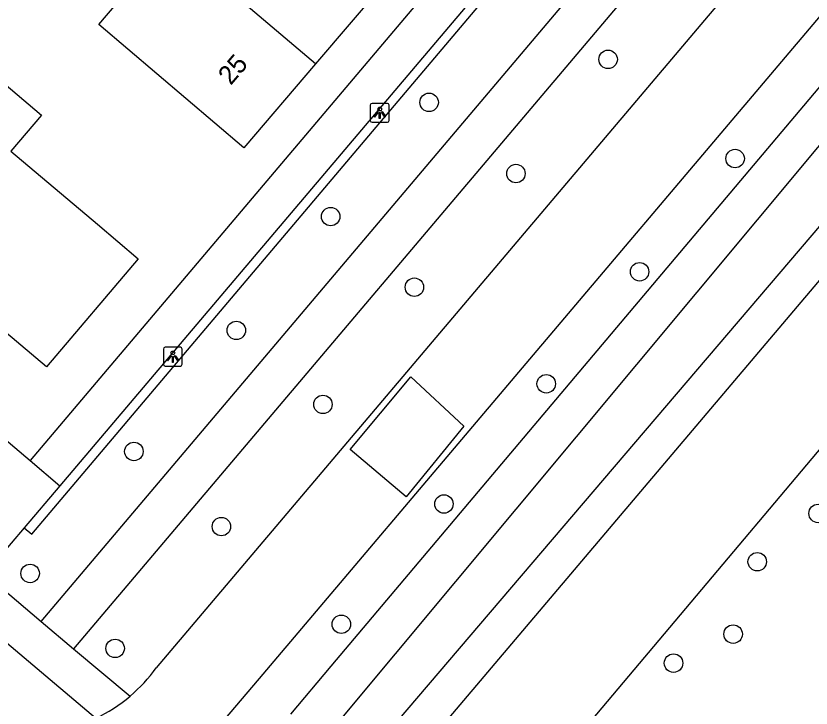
# Model space of a CAD drawing. Extents: x 156414 to 157775, y 382335 to 383765.
# Drawn here: x 156932.57 to 156974.69, y 382427.91 to 382464.58 of the extents above; entities that cross this region are included whole.
import ezdxf

# ---------------------------------------------------------------- set-up
doc = ezdxf.new("R2010")
doc.units = 0
for name, color, linetype in [('IMGEO_Berm_groen', 7, 'Continuous'), ('IMGEO_Boom', 7, 'Continuous'), ('IMGEO_Groenvoorziening', 7, 'Continuous'), ('IMGEO_Haag', 7, 'Continuous'), ('IMGEO_Lichtpunt', 7, 'Continuous'), ('IMGEO_Pand', 7, 'Continuous'), ('IMGEO_Pand_nummerreeks', 7, 'Continuous'), ('IMGEO_Rijbaan_lokaal_open', 7, 'Continuous'), ('IMGEO_Voetpad_open', 7, 'Continuous'), ('IMGEO_Waterloop', 7, 'Continuous')]:
    doc.layers.add(name, color=color, linetype=linetype)

msp = doc.modelspace()

# ---------------------------------------------------------------- linework, layer by layer
at = {"layer": 'IMGEO_Berm_groen'}
msp.add_lwpolyline([(156887.078, 382336.95), (156893.199, 382344.307), (157056.005, 382537.641), (157057.216, 382539.327), (157058.277, 382541.11), (157059.182, 382542.978), (157059.923, 382544.917), (157060.494, 382546.913), (157060.892, 382548.95), (157061.114, 382551.013), (157061.158, 382553.088), (157061.023, 382555.16), (157060.161, 382560.549)], dxfattribs=at)
at = {"layer": 'IMGEO_Boom'}
for centre in [(156963.936, 382462.279), (156954.455, 382460.001), (156970.663, 382457.023), (156959.052, 382456.229), (156949.24, 382453.949), (156965.602, 382451.025), (156953.675, 382450.209), (156944.242, 382447.92), (156960.658, 382445.089), (156948.83, 382443.998), (156938.816, 382441.504), (156955.238, 382438.722), (156975.056, 382438.222), (156943.454, 382437.526), (156971.833, 382435.663), (156933.323, 382435.042), (156949.807, 382432.351), (156970.559, 382431.827), (156937.825, 382431.073), (156967.4, 382430.29)]:
    msp.add_circle(centre, 0.489, dxfattribs=at)
at = {"layer": 'IMGEO_Groenvoorziening'}
for points in [[(157007.092, 382488.499), (156981.465, 382458.077), (156954.428, 382426.123), (156952.298, 382423.608)], [(156947.134, 382427.595), (156949.272, 382430.13), (156998.197, 382488.155)]]:
    msp.add_lwpolyline(points, dxfattribs=at)
at = {"layer": 'IMGEO_Haag'}
msp.add_lwpolyline([(156932.999, 382437.455), (156933.404, 382437.13), (156982.986, 382495.749)], dxfattribs=at)
at = {"layer": 'IMGEO_Lichtpunt'}
for p, q in [((156951.34, 382459.85), (156951.34, 382459.043)), ((156951.34, 382459.85), (156951.34, 382459.043)), ((156952.242, 382459.945), (156951.434, 382459.945)), ((156952.242, 382459.945), (156951.434, 382459.945)), ((156952.336, 382459.043), (156952.336, 382459.85)), ((156952.336, 382459.043), (156952.336, 382459.85)), ((156951.434, 382458.949), (156952.242, 382458.949)), ((156951.434, 382458.949), (156952.242, 382458.949)), ((156940.379, 382446.929), (156940.379, 382446.122)), ((156940.379, 382446.929), (156940.379, 382446.122)), ((156941.281, 382447.024), (156940.473, 382447.024)), ((156941.281, 382447.024), (156940.473, 382447.024)), ((156941.375, 382446.122), (156941.375, 382446.929)), ((156941.375, 382446.122), (156941.375, 382446.929)), ((156940.473, 382446.028), (156941.281, 382446.028)), ((156940.473, 382446.028), (156941.281, 382446.028))]:
    msp.add_line(p, q, dxfattribs=at)
for points in [[(156951.714, 382459.514), (156951.753, 382459.486), (156951.565, 382459.224), (156951.527, 382459.251), (156951.714, 382459.514)], [(156951.816, 382459.466), (156951.863, 382459.466), (156951.863, 382459.144), (156951.816, 382459.144), (156951.816, 382459.466)], [(156951.926, 382459.486), (156951.964, 382459.513), (156952.151, 382459.251), (156952.112, 382459.223), (156951.926, 382459.486)], [(156940.753, 382446.593), (156940.792, 382446.565), (156940.604, 382446.303), (156940.566, 382446.33), (156940.753, 382446.593)], [(156940.855, 382446.545), (156940.902, 382446.545), (156940.902, 382446.223), (156940.855, 382446.223), (156940.855, 382446.545)], [(156940.965, 382446.565), (156941.003, 382446.592), (156941.19, 382446.33), (156941.151, 382446.302), (156940.965, 382446.565)]]:
    msp.add_lwpolyline(points, dxfattribs=at)
for centre in [(156951.839, 382459.648), (156940.878, 382446.727)]:
    msp.add_circle(centre, 0.0994, dxfattribs=at)
for centre, start, end in [((156951.434, 382459.85), 90, 180), ((156951.434, 382459.85), 90, 180), ((156952.242, 382459.85), 0, 90), ((156952.242, 382459.85), 0, 90), ((156951.434, 382459.043), 180, 270), ((156951.434, 382459.043), 180, 270), ((156952.242, 382459.043), 270, 0), ((156952.242, 382459.043), 270, 360), ((156940.473, 382446.929), 90, 180), ((156940.473, 382446.929), 90, 180), ((156941.281, 382446.929), 0, 90), ((156941.281, 382446.929), 0, 90), ((156940.473, 382446.122), 180, 270), ((156940.473, 382446.122), 180, 270), ((156941.281, 382446.122), 270, 0), ((156941.281, 382446.122), 270, 360)]:
    msp.add_arc(centre, 0.0946, start, end, dxfattribs=at)
at = {"layer": 'IMGEO_Pand'}
for points in [[(156948.44, 382462.044), (156944.644, 382457.586), (156936.96, 382464.129), (156940.737, 382468.58)], [(156948.44, 382462.044), (156940.737, 382468.58)], [(156952.211, 382466.472), (156948.44, 382462.044)], [(156928.981, 382463.515), (156933.917, 382459.329), (156932.302, 382457.42)], [(156932.302, 382457.42), (156936.883, 382453.544), (156939.04, 382451.719), (156934.186, 382445.982), (156932.028, 382447.807), (156930.62, 382446.143), (156926.026, 382450.027)]]:
    msp.add_lwpolyline(points, dxfattribs=at)
at = {"layer": 'IMGEO_Rijbaan_lokaal_open'}
for points in [[(157003.868, 382505.542), (156998.341, 382498.988), (156996.146, 382496.385), (156940.002, 382430.048)], [(157007.195, 382502.44), (157001.79, 382496.06), (156999.613, 382493.491), (156945.456, 382429.481), (156942.049, 382425.461)], [(156956.295, 382442.84), (156953.234, 382439.103), (156950.267, 382441.604), (156953.481, 382445.456), (156956.295, 382442.84)]]:
    msp.add_lwpolyline(points, dxfattribs=at)
for centre, radius, start, end in [((156933.221, 382434.904), 8.34, 310.3377, 324.3896), ((156933.238, 382434.887), 8.316, 228.4691, 295.2831), ((156933.267, 382434.845), 8.266, 295.2251, 310.3592)]:
    msp.add_arc(centre, radius, start, end, dxfattribs=at)
at = {"layer": 'IMGEO_Voetpad_open'}
for points in [[(156996.469, 382502.953), (156989.688, 382494.944), (156968.026, 382469.358), (156935.62, 382431.055)], [(156982.986, 382495.749), (156982.631, 382496.048), (156934.894, 382439.692)], [(156933.9, 382432.501), (156985.566, 382493.578)], [(156961.221, 382474.007), (156933.329, 382441.019)], [(156914.933, 382456.618), (156933.329, 382441.019)], [(156936.79, 382427.368), (156925.433, 382436.96), (156913.79, 382446.861)], [(156933.329, 382441.019), (156934.894, 382439.692)], [(156934.894, 382439.692), (156932.999, 382437.455)], [(156932.999, 382437.455), (156930.917, 382435.026), (156933.9, 382432.501)], [(156933.9, 382432.501), (156935.62, 382431.055)], [(156935.62, 382431.055), (156938.62, 382428.547)]]:
    msp.add_lwpolyline(points, dxfattribs=at)
at = {"layer": 'IMGEO_Waterloop'}
msp.add_lwpolyline([(156949.454, 382426.95), (156951.131, 382425.294), (157006.46, 382490.156), (157005.993, 382492.151), (157004.634, 382492.958), (157002.511, 382492.661), (157000.643, 382490.58), (157001.152, 382489.264), (157000.6, 382488.287), (156949.454, 382426.95)], dxfattribs=at)

# ---------------------------------------------------------------- texts
at = {"layer": 'IMGEO_Pand_nummerreeks'}
msp.add_text('25', height=1, rotation=49.5062, dxfattribs=at).set_placement((156943.947, 382460.867))

doc.saveas('drawing.dxf')
